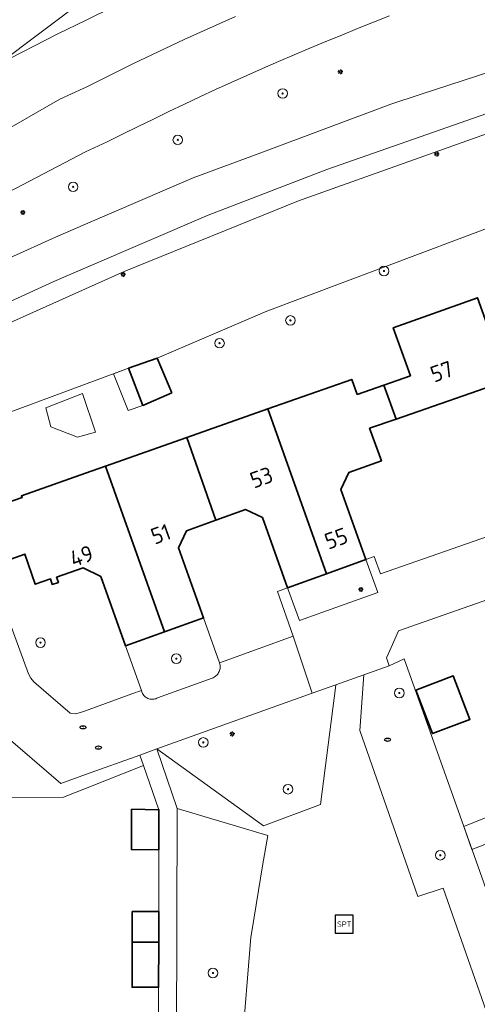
# Model space of a CAD drawing. Header units: metres. Extents: x 152610 to 160096, y 456114 to 462495.
# Tile 481 of 656: x 157994 to 158033, y 460368 to 460450. Entities that reach past the tile are written whole.
import ezdxf
from ezdxf.enums import TextEntityAlignment as Align

# ---------------------------------------------------------------- set-up
doc = ezdxf.new("R2010")
doc.units = ezdxf.units.M
doc.header["$LTSCALE"] = 0.5
doc.layers.get('0').update_dxf_attribs({"linetype": 'CONTINUOUS'})
for name, color, linetype, lineweight in [('B-PV-GR-BEPLANTING_CULTUUR_BODEMBEDEKKER-GV', 251, 'CONTINUOUS', 18), ('B-PV-GR-BEPLANTING_CULTUUR_BOSPLANTSOEN-GV', 251, 'CONTINUOUS', 18), ('B-PV-GR-BOOM-S', 251, 'CONTINUOUS', 25), ('B-PV-IE-MEUBILAIR-S', 251, 'CONTINUOUS', 25), ('B-PV-IE-MEUBILAIR_WEGMEUBILAIR-S', 251, 'CONTINUOUS', 25), ('B-PV-IE-TERREINAFSCHEIDING_KUNSTMATIG_MUUR-G', 251, 'IE-TERREINAFSCHEIDING_KUNSTMATIG-SO', 18), ('B-PV-OG-BEBOUWING-GV', 6, 'CONTINUOUS', 35), ('B-PV-OG-BEBOUWING-T18', 1, 'CONTINUOUS', 18), ('B-PV-OG-BEBOUWING_OVERBOUWING-GV', 251, 'CONTINUOUS', 18), ('B-PV-OG-BEBOUWING_SCHUUR-GV', 251, 'CONTINUOUS', 18), ('B-PV-OG-TERREIN_BEGROEID-GV', 251, 'CONTINUOUS', 18), ('B-PV-VH-GESLOTENVERHARDING_ASFALT-GV', 251, 'CONTINUOUS', 18), ('B-PV-VH-OPENVERHARDING_BETONSTRAATSTEEN-GV', 251, 'CONTINUOUS', 18), ('B-PV-VH-OPENVERHARDING_TEGEL-GV', 251, 'CONTINUOUS', 18)]:
    doc.layers.add(name, color=color, linetype=linetype, lineweight=lineweight)
doc.styles.add('NLCS-ISO', font='NLCS-ISO.ttf')
doc.styles.add('NLCS-ISO-M750-T18', font='NLCS-ISO.ttf', dxfattribs={"height": 1.35})
doc.linetypes.add('IE-TERREINAFSCHEIDING_KUNSTMATIG-SO', pattern='A,4,[82,NLCS.SHX,S=0.75,R=90,X=0,Y=0],4,-2', length=10)

# ---------------------------------------------------------------- blocks, each defined once
blk = doc.blocks.new('SIE-MEUBILAIR_PAAL_LICHTMAST-SO')
for points in [[(-0.62, 0), (-1, 0)], [(-0.71, 0.71), (-0.44, 0.44)], [(0, 1), (0, 0.62)], [(0.44, 0.44), (0.71, 0.71)], [(1, 0), (0.62, 0)], [(-0.71, -0.71), (-0.44, -0.44)], [(0, -0.62), (0, -1)], [(0.44, -0.44), (0.71, -0.71)]]:
    blk.add_lwpolyline(points)
blk.add_circle((0, 0), 0.5)
blk = doc.blocks.new('SIE-MEUBILAIR_PUT_RIOOLPUT-SO')
blk.add_ellipse((0, 0), major_axis=(1.25, 0), ratio=0.54)
at = {"style": 'NLCS-ISO'}
blk.add_text('ri', height=0.75, dxfattribs=at).set_placement((-0.04, 0.07), align=Align.MIDDLE_CENTER)
blk = doc.blocks.new('SIE-WEG_SPEELTOESTEL-SO')
at = {"flags": 128}
blk.add_lwpolyline([(-3.75, -3.75), (3.75, -3.75), (3.75, 3.75), (-3.75, 3.75)], close=True, dxfattribs=at)
at = {"style": 'NLCS-ISO'}
blk.add_text('SPT', height=2.25, dxfattribs=at).set_placement((0, 0), align=Align.MIDDLE_CENTER)
blk = doc.blocks.new('SGR-BOOM_GBKN-SO')
at = {"linetype": 'ByBlock', "lineweight": 18}
h = blk.add_hatch(color=0, dxfattribs=at)
h.dxf.hatch_style = 1
edge = h.paths.add_edge_path()
edge.add_arc((0, 0), 0.25, 0, 360)
at = {"color": 0, "linetype": 'ByBlock', "lineweight": 18}
for radius in [2, 0.25]:
    blk.add_circle((0, 0), radius, dxfattribs=at)
at = {"color": 0, "linetype": 'ByBlock', "lineweight": 18, "style": 'NLCS-ISO'}
blk.add_attdef('SOORT', (2.5, 0), '', height=1.5, dxfattribs=at)

msp = doc.modelspace()

# ---------------------------------------------------------------- linework, layer by layer
at = {"layer": 'B-PV-GR-BEPLANTING_CULTUUR_BODEMBEDEKKER-GV', "flags": 128}
for points in [[(158024.46, 460402.42), (158023.47, 460405.18), (158020.167, 460403.997), (158016.898, 460402.825), (158017.91, 460400.09), (158021.35, 460401.31)], [(158011.21, 460396.55), (158009.883, 460400.3), (158006.613, 460399.129), (158003.35, 460397.96), (158004.674, 460394.232), (158004.684, 460394.205), (158004.707, 460394.122), (158004.738, 460394.043), (158004.776, 460393.966), (158004.821, 460393.893), (158004.873, 460393.825), (158004.931, 460393.761), (158004.994, 460393.704), (158005.063, 460393.652), (158005.135, 460393.608), (158005.212, 460393.57), (158005.293, 460393.539), (158005.375, 460393.516), (158005.459, 460393.501), (158005.545, 460393.494), (158005.63, 460393.495), (158005.716, 460393.504), (158005.8, 460393.521), (158005.882, 460393.545), (158005.961, 460393.577), (158006.02, 460393.607), (158010.606, 460395.261), (158010.689, 460395.297), (158010.769, 460395.34), (158010.844, 460395.389), (158010.915, 460395.446), (158010.981, 460395.508), (158011.04, 460395.576), (158011.094, 460395.649), (158011.141, 460395.726), (158011.181, 460395.807), (158011.213, 460395.892), (158011.238, 460395.979), (158011.256, 460396.067), (158011.265, 460396.157), (158011.266, 460396.248), (158011.26, 460396.338), (158011.245, 460396.427), (158011.223, 460396.515), (158011.221, 460396.52)]]:
    msp.add_lwpolyline(points, close=True, dxfattribs=at)
at = {"layer": 'B-PV-GR-BEPLANTING_CULTUUR_BOSPLANTSOEN-GV', "flags": 128}
for points in [[(158032.52, 460380.43), (158026.66, 460396.89), (158025.42, 460396.3), (158023.29, 460395.55), (158022.949, 460390.873), (158027.818, 460376.996), (158029.943, 460377.717), (158037.722, 460355.525), (158033.663, 460352.828), (158036.512, 460345.67), (158041.279, 460352.199), (158041.334, 460352.287), (158041.424, 460352.42), (158041.521, 460352.548), (158041.624, 460352.67), (158041.732, 460352.788), (158041.847, 460352.9), (158041.967, 460353.006), (158042.092, 460353.106), (158042.188, 460353.176)], [(158020.947, 460394.677), (158020.952, 460394.714), (158018.96, 460394.001), (158005.96, 460389.35), (158014.882, 460382.902), (158019.661, 460384.712)], [(158005.174, 460344.216), (158009.509, 460348.595), (158009.641, 460360.495), (158013.075, 460364.343), (158013.831, 460373.621), (158013.938, 460374.261), (158014.824, 460379.57), (158015.247, 460382.108), (158007.68, 460384.37), (158007.59, 460355.46), (158005.2, 460355.46)]]:
    msp.add_lwpolyline(points, close=True, dxfattribs=at)
at = {"layer": 'B-PV-IE-TERREINAFSCHEIDING_KUNSTMATIG_MUUR-G', "flags": 128}
msp.add_lwpolyline([(158026.188, 460399.211), (158050.55, 460407.75), (158054.15, 460405.88), (158055.11, 460403.31), (158051.2, 460401.94)], dxfattribs=at)
at = {"layer": 'B-PV-OG-BEBOUWING-GV', "flags": 128}
for points in [[(158035.279, 460420.15), (158032.798, 460427.063), (158025.76, 460424.56), (158027.19, 460420.55), (158024.972, 460419.764), (158025.99, 460416.92)], [(158007.225, 460419.121), (158005.992, 460422.021), (158003.6, 460421.175), (158004.808, 460418.058)], [(158022.73, 460418.97), (158022.28, 460420.24), (158015.26, 460417.77), (158015.257, 460417.769), (158020.167, 460403.997), (158023.47, 460405.18), (158021.37, 460411.04), (158022.03, 460412.45), (158024.76, 460413.43), (158023.78, 460416.16), (158025.99, 460416.92), (158024.972, 460419.764)], [(158020.167, 460403.997), (158015.257, 460417.769), (158008.47, 460415.38), (158010.919, 460408.46), (158013.39, 460409.35), (158014.8, 460408.69), (158016.898, 460402.825)], [(158010.919, 460408.46), (158008.47, 460415.38), (158001.68, 460412.99), (158006.613, 460399.129), (158009.883, 460400.3), (158007.78, 460406.17), (158008.44, 460407.58)], [(158006.613, 460399.129), (158001.68, 460412.99), (158000, 460412.396), (157994.64, 460410.5), (157994.688, 460410.364), (157991.856, 460409.382), (157993.345, 460405.083), (157994.923, 460405.629), (157995.793, 460403.116), (157997.058, 460403.554), (157997.22, 460403.092), (157997.73, 460403.268), (157997.58, 460403.692), (157999.796, 460404.475), (158001.274, 460403.76), (158003.35, 460397.96)], [(158027.654, 460394.264), (158029.038, 460390.623), (158032.166, 460391.811), (158030.782, 460395.453)], [(158006.132, 460380.918), (158006.14, 460384.26), (158003.852, 460384.299), (158003.835, 460380.93), (158003.912, 460380.929)], [(158006.126, 460373.189), (158006.13, 460375.75), (158003.91, 460375.75), (158003.906, 460373.193)], [(158006.126, 460373.189), (158003.906, 460373.193), (158003.9, 460369.42), (158006.12, 460369.42)]]:
    msp.add_lwpolyline(points, close=True, dxfattribs=at)
at = {"layer": 'B-PV-OG-BEBOUWING_OVERBOUWING-GV', "flags": 128}
for points in [[(158004.808, 460418.058), (158003.6, 460421.175), (158002.338, 460420.709), (158003.567, 460417.627)], [(158000.83, 460415.831), (157999.737, 460419.064), (157996.669, 460417.86), (157997.088, 460416.274), (157999.314, 460415.414)]]:
    msp.add_lwpolyline(points, close=True, dxfattribs=at)
at = {"layer": 'B-PV-OG-BEBOUWING_SCHUUR-GV', "flags": 128}
msp.add_lwpolyline([(158034.278, 460381.699), (158033.533, 460383.606), (158031.651, 460382.872), (158032.338, 460380.941)], close=True, dxfattribs=at)
at = {"layer": 'B-PV-OG-TERREIN_BEGROEID-GV', "flags": 128}
msp.add_lwpolyline([(158028.762, 460462.43), (158027.528, 460465.953), (158019.116, 460463.255), (158004.946, 460457.254), (158005.445, 460456.202), (158000, 460452.092), (157992.667, 460446.556), (157997.676, 460449.124), (158000, 460450.254), (158002.42, 460451.43), (158007.153, 460453.677), (158014.686, 460456.991), (158024.558, 460460.897)], close=True, dxfattribs=at)
for points in [[(157992.667, 460446.556), (158000, 460452.092)], [(158025.45, 460450.62), (158024.111, 460450.097), (158022.774, 460449.567), (158021.441, 460449.03), (158020.11, 460448.485), (158018.783, 460447.933), (158017.458, 460447.374), (158016.137, 460446.807), (158014.819, 460446.232), (158013.504, 460445.651), (158012.192, 460445.062), (158010.884, 460444.466), (158009.579, 460443.862), (158008.277, 460443.252), (158006.979, 460442.634), (158005.684, 460442.008), (158004.393, 460441.376), (158003.105, 460440.737), (158001.821, 460440.09), (158000, 460439.265), (157975.301, 460426.361)], [(157985.993, 460426.957), (157997.499, 460432.126), (158000, 460433.204), (158008.995, 460437.08), (158014.661, 460439.189), (158025.556, 460443.246), (158028.011, 460444.045), (158043.861, 460449.203)], [(158033.555, 460440.782), (158017.811, 460435.157), (158003.227, 460429.247), (158000, 460427.802), (157989.291, 460423.009), (157982.711, 460419.919), (157977.343, 460417.257), (157977.408, 460417.017), (157977.5, 460416.787), (157980.094, 460408.052), (157980.4, 460407.023), (157980.384, 460409.306), (157980.388, 460410.664), (157980.616, 460411.581), (157980.748, 460411.783), (157981.01, 460412.182), (157981.908, 460412.92), (157983.817, 460413.519), (157988.532, 460414.307), (157988.081, 460415.445), (158003.6, 460421.175), (158005.992, 460422.021), (158015.164, 460425.946), (158044.109, 460436.805)], [(158037.722, 460355.525), (158029.943, 460377.717), (158027.818, 460376.996), (158022.949, 460390.873), (158023.29, 460395.55), (158020.952, 460394.714), (158020.947, 460394.677), (158019.661, 460384.712), (158014.882, 460382.902), (158005.96, 460389.35), (158007.68, 460384.37), (158015.247, 460382.108), (158014.824, 460379.57), (158013.938, 460374.261), (158013.831, 460373.621), (158013.075, 460364.343)], [(157977.57, 460385.29), (157998.15, 460385.31), (158000, 460386.046), (158004.839, 460387.97), (158004.535, 460388.837), (158000, 460387.208), (157997.93, 460386.46), (157990.911, 460392.461)]]:
    msp.add_lwpolyline(points, dxfattribs=at)
at = {"layer": 'B-PV-VH-GESLOTENVERHARDING_ASFALT-GV', "flags": 128}
for points in [[(158002.42, 460451.43), (158000, 460450.254), (157997.676, 460449.124), (157992.667, 460446.556)], [(157915.866, 460407.511), (157919.942, 460408.76), (157923.997, 460410.079), (157928.028, 460411.466), (157932.036, 460412.922), (157936.018, 460414.445), (157939.973, 460416.036), (157960.031, 460423.744), (157973.817, 460429.865), (157997.853, 460443.672), (157999.799, 460444.553), (158000, 460444.652), (158004.014, 460446.639), (158008.266, 460448.65), (158012.553, 460450.584)], [(158012.553, 460450.584), (158008.266, 460448.65), (158004.014, 460446.639), (158000, 460444.652), (157999.799, 460444.553), (157997.853, 460443.672), (157973.817, 460429.865), (157943.52, 460414.502), (157939.151, 460412.694), (157934.749, 460410.968), (157930.316, 460409.323), (157925.853, 460407.762), (157921.362, 460406.284), (157916.844, 460404.889)], [(157975.301, 460426.361), (158000, 460439.265), (158001.821, 460440.09), (158003.105, 460440.737), (158004.393, 460441.376), (158005.684, 460442.008), (158006.979, 460442.634), (158008.277, 460443.252), (158009.579, 460443.862), (158010.884, 460444.466), (158012.192, 460445.062), (158013.504, 460445.651), (158014.819, 460446.232), (158016.137, 460446.807), (158017.458, 460447.374), (158018.783, 460447.933), (158020.11, 460448.485), (158021.441, 460449.03), (158022.774, 460449.567), (158024.111, 460450.097), (158025.45, 460450.62)], [(158043.861, 460449.203), (158028.011, 460444.045), (158025.556, 460443.246), (158014.661, 460439.189), (158008.995, 460437.08), (158000, 460433.204), (157997.499, 460432.126), (157985.993, 460426.957)], [(157985.507, 460423.019), (157997.354, 460428.417), (158000, 460429.555), (158010.253, 460433.966), (158020.187, 460437.773), (158034.699, 460442.845)]]:
    msp.add_lwpolyline(points, dxfattribs=at)
at = {"layer": 'B-PV-VH-OPENVERHARDING_BETONSTRAATSTEEN-GV', "flags": 128}
for points in [[(158035.49, 460407.75), (158024.68, 460403.99), (158024.17, 460405.43), (158023.47, 460405.18), (158024.46, 460402.42), (158021.35, 460401.31), (158017.91, 460400.09), (158016.898, 460402.825), (158016.07, 460402.51), (158017.39, 460398.76), (158018.96, 460394.001), (158020.952, 460394.714), (158023.29, 460395.55), (158025.42, 460396.3), (158025.19, 460396.97), (158025.574, 460397.833), (158026.188, 460399.211), (158049.188, 460407.273)], [(157990.911, 460392.461), (157997.93, 460386.46), (158000, 460387.208), (158004.535, 460388.837), (158005.96, 460389.35), (158018.96, 460394.001), (158017.39, 460398.76), (158012, 460396.83), (158011.21, 460396.55), (158011.221, 460396.52), (158011.223, 460396.515), (158011.245, 460396.427), (158011.26, 460396.338), (158011.266, 460396.248), (158011.265, 460396.157), (158011.256, 460396.067), (158011.238, 460395.979), (158011.213, 460395.892), (158011.181, 460395.807), (158011.141, 460395.726), (158011.094, 460395.649), (158011.04, 460395.576), (158010.981, 460395.508), (158010.915, 460395.446), (158010.844, 460395.389), (158010.769, 460395.34), (158010.689, 460395.297), (158010.606, 460395.261), (158006.02, 460393.607), (158005.961, 460393.577), (158005.882, 460393.545), (158005.8, 460393.521), (158005.716, 460393.504), (158005.63, 460393.495), (158005.545, 460393.494), (158005.459, 460393.501), (158005.375, 460393.516), (158005.293, 460393.539), (158005.212, 460393.57), (158005.135, 460393.608), (158005.063, 460393.652), (158004.994, 460393.704), (158004.931, 460393.761), (158004.873, 460393.825), (158004.821, 460393.893), (158004.776, 460393.966), (158004.738, 460394.043), (158004.707, 460394.122), (158004.684, 460394.205), (158004.674, 460394.232), (158003.88, 460393.95), (158000, 460392.539), (157999.67, 460392.42), (157999.202, 460392.288), (157998.719, 460392.338), (157995.669, 460394.959), (157995.421, 460395.268), (157995.221, 460395.61), (157993.362, 460400.713)]]:
    msp.add_lwpolyline(points, dxfattribs=at)
at = {"layer": 'B-PV-VH-OPENVERHARDING_TEGEL-GV', "flags": 128}
for points in [[(158034.699, 460442.845), (158020.187, 460437.773), (158010.253, 460433.966), (158000, 460429.555), (157997.354, 460428.417), (157985.507, 460423.019)], [(157989.291, 460423.009), (158000, 460427.802), (158003.227, 460429.247), (158017.811, 460435.157), (158033.555, 460440.782)], [(158007.59, 460355.46), (158007.68, 460384.37), (158005.96, 460389.35), (158004.535, 460388.837), (158004.839, 460387.97), (158006.14, 460384.26), (158006.132, 460380.918), (158006.13, 460380.23), (158006.13, 460375.75), (158006.126, 460373.189), (158006.12, 460369.42), (158006.12, 460365.55)]]:
    msp.add_lwpolyline(points, dxfattribs=at)

# ---------------------------------------------------------------- block references
at = {"layer": 'B-PV-GR-BOOM-S', "xscale": 0.2, "yscale": 0.2, "zscale": 0.2}
for p in [(158016.499, 460444.143), (158007.72, 460440.261), (157998.961, 460436.335), (158024.979, 460429.297), (158017.147, 460425.17), (158011.22, 460423.265), (157996.23, 460398.231), (158007.599, 460396.893), (158026.263, 460394.017), (158009.858, 460389.89), (158016.949, 460385.974), (158029.693, 460380.457), (158010.664, 460370.616)]:
    msp.add_blockref('SGR-BOOM_GBKN-SO', p, dxfattribs=at)
at = {"layer": 'B-PV-IE-MEUBILAIR-S', "xscale": 0.2, "yscale": 0.2, "zscale": 0.2}
for name, p in [('SIE-MEUBILAIR_PAAL_LICHTMAST-SO', (158021.326, 460445.947)), ('SIE-MEUBILAIR_PAAL_LICHTMAST-SO', (158029.392, 460439.076)), ('SIE-MEUBILAIR_PAAL_LICHTMAST-SO', (157994.755, 460434.186)), ('SIE-MEUBILAIR_PAAL_LICHTMAST-SO', (158003.141, 460429.014)), ('SIE-MEUBILAIR_PAAL_LICHTMAST-SO', (158023.046, 460402.681)), ('SIE-MEUBILAIR_PUT_RIOOLPUT-SO', (157999.79, 460391.15)), ('SIE-MEUBILAIR_PAAL_LICHTMAST-SO', (158012.283, 460390.596)), ('SIE-MEUBILAIR_PUT_RIOOLPUT-SO', (158025.28, 460390.11)), ('SIE-MEUBILAIR_PUT_RIOOLPUT-SO', (158001.08, 460389.46))]:
    msp.add_blockref(name, p, dxfattribs=at)
at = {"layer": 'B-PV-IE-MEUBILAIR_WEGMEUBILAIR-S', "xscale": 0.2, "yscale": 0.2, "zscale": 0.2}
msp.add_blockref('SIE-WEG_SPEELTOESTEL-SO', (158021.654, 460374.698), dxfattribs=at)

# ---------------------------------------------------------------- texts
at = {"layer": 'B-PV-OG-BEBOUWING-T18', "style": 'NLCS-ISO-M750-T18'}
for s, rotation, p in [('57', 19.2, (158029.813, 460420.896)), ('53', 19.7, (158014.725, 460412.045)), ('51', 19.7, (158006.3, 460407.313)), ('55', 19.7, (158020.976, 460406.942)), ('49', 19.7, (157999.665, 460405.475))]:
    msp.add_text(s, height=1.35, rotation=rotation, dxfattribs=at).set_placement(p, align=Align.MIDDLE)

doc.saveas('drawing.dxf')
